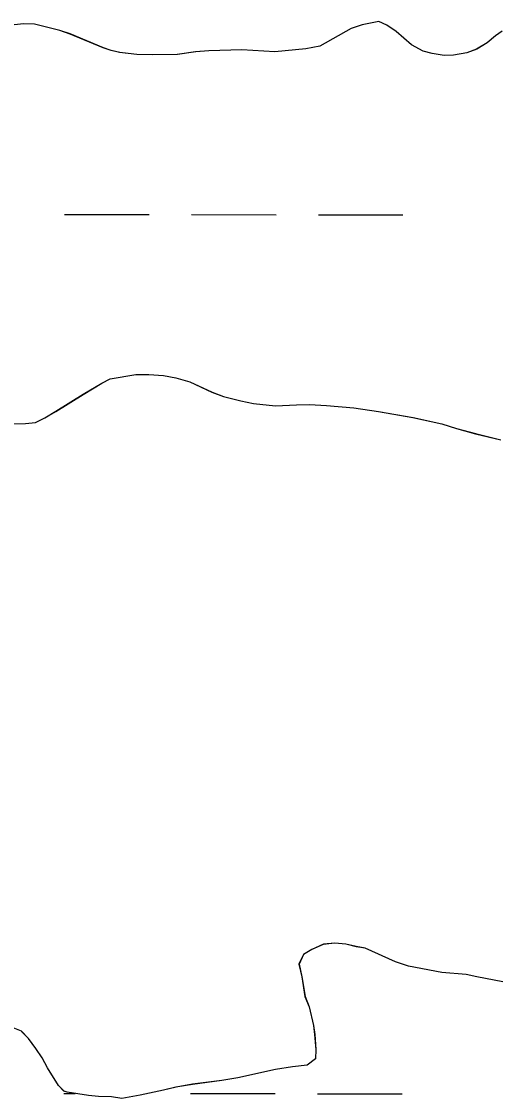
# Model space of a CAD drawing. Extents: x 3148686 to 3186545, y 916144 to 941516.
# Drawn here: x 3175230.8 to 3175410.1, y 924079.8 to 924487.4 of the extents above; entities that cross this region are included whole.
import ezdxf

# ---------------------------------------------------------------- set-up
doc = ezdxf.new("R2010")
doc.units = 0
for name, color, linetype in [('V-SITE-VEGE', 7, 'Continuous'), ('V-TOPO-SHOR', 7, 'Continuous'), ('V-WETL-SWMP', 7, 'Continuous')]:
    doc.layers.add(name, color=color, linetype=linetype)

msp = doc.modelspace()

# ---------------------------------------------------------------- linework, layer by layer
at = {"layer": 'V-SITE-VEGE'}
for p, q in [((3175231.54, 924486.55), (3175225.79, 924485.91)), ((3175235.71, 924486.38), (3175231.54, 924486.55)), ((3175245.24, 924484.08), (3175235.71, 924486.38)), ((3175359.65, 924486.18), (3175355.5, 924484.76)), ((3175365.99, 924487.42), (3175359.65, 924486.18)), ((3175368.97, 924486.05), (3175365.99, 924487.42)), ((3175372.56, 924483.7), (3175368.97, 924486.05)), ((3175249.22, 924482.72), (3175245.24, 924484.08)), ((3175261.75, 924477.47), (3175249.22, 924482.72)), ((3175355.5, 924484.76), (3175343.65, 924478.12)), ((3175378.35, 924478.59), (3175372.56, 924483.7)), ((3175410.06, 924482.02), (3175406.9, 924479.42)), ((3175264.74, 924476.5), (3175261.75, 924477.47)), ((3175338.31, 924477.08), (3175326.61, 924476)), ((3175343.65, 924478.12), (3175338.31, 924477.08)), ((3175382.74, 924476.25), (3175378.35, 924478.59)), ((3175406.9, 924479.42), (3175402.96, 924477)), ((3175267.92, 924475.73), (3175264.74, 924476.5)), ((3175274.47, 924474.99), (3175267.92, 924475.73)), ((3175280.22, 924474.84), (3175274.47, 924474.99)), ((3175289.74, 924474.91), (3175280.22, 924474.84)), ((3175296.67, 924475.96), (3175289.74, 924474.91)), ((3175301.62, 924476.39), (3175296.67, 924475.96)), ((3175314.12, 924476.69), (3175301.62, 924476.39)), ((3175326.61, 924476), (3175314.12, 924476.69)), ((3175386.12, 924475.28), (3175382.74, 924476.25)), ((3175390.68, 924474.52), (3175386.12, 924475.28)), ((3175394.25, 924474.75), (3175390.68, 924474.52)), ((3175399.2, 924475.59), (3175394.25, 924474.75)), ((3175402.96, 924477), (3175399.2, 924475.59)), ((3175261.18, 924350.54), (3175264.34, 924352.15)), ((3175264.34, 924352.15), (3175274.04, 924353.82)), ((3175274.04, 924353.82), (3175279, 924353.86)), ((3175279, 924353.86), (3175284.56, 924353.5)), ((3175284.56, 924353.5), (3175289.13, 924352.55)), ((3175289.13, 924352.55), (3175294.49, 924351)), ((3175294.49, 924351), (3175302.85, 924347.1)), ((3175254.07, 924346.32), (3175261.18, 924350.54)), ((3175302.85, 924347.1), (3175307.23, 924345.55)), ((3175243.81, 924339.89), (3175254.07, 924346.32)), ((3175307.23, 924345.55), (3175313.79, 924343.82)), ((3175313.79, 924343.82), (3175318.55, 924342.87)), ((3175318.55, 924342.87), (3175326.89, 924341.94)), ((3175239.67, 924337.48), (3175243.81, 924339.89)), ((3175326.89, 924341.94), (3175334.82, 924342.4)), ((3175334.82, 924342.4), (3175339.77, 924342.44)), ((3175339.77, 924342.44), (3175346.12, 924342.09)), ((3175346.12, 924342.09), (3175356.44, 924341.19)), ((3175356.44, 924341.19), (3175365.77, 924339.87)), ((3175365.77, 924339.87), (3175378.88, 924337.6)), ((3175223.82, 924335.17), (3175232.35, 924335.24)), ((3175232.35, 924335.24), (3175236.11, 924335.67)), ((3175236.11, 924335.67), (3175239.67, 924337.48)), ((3175378.88, 924337.6), (3175389.81, 924335.1)), ((3175389.81, 924335.1), (3175395.37, 924333.36)), ((3175395.37, 924333.36), (3175402.53, 924331.44)), ((3175402.53, 924331.44), (3175412.07, 924329.13)), ((3175340.64, 924136.15), (3175337.5, 924134.35)), ((3175344.96, 924138.16), (3175340.64, 924136.15)), ((3175349.29, 924138.59), (3175344.96, 924138.16)), ((3175353.43, 924138.22), (3175349.29, 924138.59)), ((3175357.38, 924137.27), (3175353.43, 924138.22)), ((3175360.73, 924136.71), (3175357.38, 924137.27)), ((3175372.2, 924131.48), (3175360.73, 924136.71)), ((3175337.5, 924134.35), (3175335.76, 924130.6)), ((3175335.76, 924130.6), (3175336.78, 924125.88)), ((3175377.14, 924129.94), (3175372.2, 924131.48)), ((3175389.77, 924127.48), (3175377.14, 924129.94)), ((3175399.04, 924126.77), (3175389.77, 924127.48)), ((3175402.98, 924125.81), (3175399.04, 924126.77)), ((3175336.78, 924125.88), (3175338.02, 924118.4)), ((3175412.85, 924123.92), (3175402.98, 924125.81)), ((3175338.02, 924118.4), (3175339.63, 924114.47)), ((3175339.63, 924114.47), (3175341.26, 924107.39)), ((3175230.81, 924105.22), (3175227.64, 924106.58)), ((3175341.26, 924107.39), (3175341.68, 924104.05)), ((3175233.4, 924102.47), (3175230.81, 924105.22)), ((3175236.2, 924098.74), (3175233.4, 924102.47)), ((3175341.68, 924104.05), (3175342.12, 924098.33)), ((3175238.6, 924095.2), (3175236.2, 924098.74)), ((3175342.12, 924098.33), (3175341.95, 924094.79)), ((3175240.6, 924091.46), (3175238.6, 924095.2)), ((3175341.95, 924094.79), (3175338.82, 924092.4)), ((3175244.81, 924084.77), (3175240.6, 924091.46)), ((3175326.81, 924090.73), (3175312.65, 924087.66)), ((3175333.31, 924091.76), (3175326.81, 924090.73)), ((3175338.82, 924092.4), (3175333.31, 924091.76)), ((3175306.55, 924086.62), (3175295.53, 924085.16)), ((3175312.65, 924087.66), (3175306.55, 924086.62)), ((3175246.87, 924082.62), (3175244.81, 924084.77)), ((3175248.07, 924082.22), (3175246.87, 924082.62)), ((3175256.16, 924080.9), (3175248.07, 924082.22)), ((3175284.52, 924082.9), (3175275.66, 924081.06)), ((3175289.23, 924084.12), (3175284.52, 924082.9)), ((3175295.53, 924085.16), (3175289.23, 924084.12)), ((3175259.91, 924080.54), (3175256.16, 924080.9)), ((3175264.83, 924080.38), (3175259.91, 924080.54)), ((3175268.78, 924079.82), (3175264.83, 924080.38)), ((3175275.66, 924081.06), (3175268.78, 924079.82))]:
    msp.add_line(p, q, dxfattribs=at)
at = {"layer": 'V-TOPO-SHOR'}
for points in [[(3175410.06, 924482.02), (3175406.9, 924479.42), (3175402.96, 924477), (3175399.2, 924475.59), (3175394.25, 924474.75), (3175390.68, 924474.52), (3175386.12, 924475.28), (3175382.74, 924476.25), (3175378.35, 924478.59), (3175372.56, 924483.7), (3175368.97, 924486.05), (3175365.99, 924487.42), (3175359.65, 924486.18), (3175355.5, 924484.76), (3175343.65, 924478.12), (3175338.31, 924477.08), (3175326.61, 924476), (3175314.12, 924476.69), (3175301.62, 924476.39), (3175296.67, 924475.96), (3175289.74, 924474.91), (3175280.22, 924474.84), (3175274.47, 924474.99), (3175267.92, 924475.73), (3175264.74, 924476.5), (3175261.75, 924477.47), (3175249.22, 924482.72), (3175245.24, 924484.08), (3175235.71, 924486.38), (3175231.54, 924486.55), (3175225.79, 924485.91)], [(3175223.82, 924335.17), (3175232.35, 924335.24), (3175236.11, 924335.67), (3175239.67, 924337.48), (3175243.81, 924339.89), (3175254.07, 924346.32), (3175261.18, 924350.54), (3175264.34, 924352.15), (3175274.04, 924353.82), (3175279, 924353.86), (3175284.56, 924353.5), (3175289.13, 924352.55), (3175294.49, 924351), (3175302.85, 924347.1), (3175307.23, 924345.55), (3175313.79, 924343.82), (3175318.55, 924342.87), (3175326.89, 924341.94), (3175334.82, 924342.4), (3175339.77, 924342.44), (3175346.12, 924342.09), (3175356.44, 924341.19), (3175365.77, 924339.87), (3175378.88, 924337.6), (3175389.81, 924335.1), (3175395.37, 924333.36), (3175402.53, 924331.44), (3175412.07, 924329.13)], [(3175412.85, 924123.92), (3175402.98, 924125.81), (3175399.04, 924126.77), (3175389.77, 924127.48), (3175377.14, 924129.94), (3175372.2, 924131.48), (3175360.73, 924136.71), (3175357.38, 924137.27), (3175353.43, 924138.22), (3175349.29, 924138.59), (3175344.96, 924138.16), (3175340.64, 924136.15), (3175337.5, 924134.35), (3175335.76, 924130.6), (3175336.78, 924125.88), (3175338.02, 924118.4), (3175339.63, 924114.47)], [(3175339.63, 924114.47), (3175341.26, 924107.39), (3175341.68, 924104.05), (3175342.12, 924098.33), (3175341.95, 924094.79), (3175338.82, 924092.4), (3175333.31, 924091.76), (3175326.81, 924090.73), (3175312.65, 924087.66), (3175306.55, 924086.62), (3175295.53, 924085.16), (3175289.23, 924084.12), (3175284.52, 924082.9), (3175275.66, 924081.06), (3175268.78, 924079.82), (3175264.83, 924080.38), (3175259.91, 924080.54), (3175256.16, 924080.9), (3175248.07, 924082.22), (3175246.87, 924082.62)], [(3175246.87, 924082.62), (3175244.81, 924084.77), (3175240.6, 924091.46), (3175238.6, 924095.2), (3175236.2, 924098.74), (3175233.4, 924102.47), (3175230.81, 924105.22), (3175227.64, 924106.58)]]:
    msp.add_lwpolyline(points, dxfattribs=at)
at = {"layer": 'V-WETL-SWMP'}
for p, q in [((3175231.52, 924486.53), (3175225.78, 924485.89)), ((3175235.69, 924486.36), (3175231.52, 924486.53)), ((3175245.23, 924484.06), (3175235.69, 924486.36)), ((3175359.64, 924486.16), (3175355.48, 924484.74)), ((3175365.97, 924487.4), (3175359.64, 924486.16)), ((3175368.96, 924486.04), (3175365.97, 924487.4)), ((3175372.55, 924483.69), (3175368.96, 924486.04)), ((3175249.2, 924482.7), (3175245.23, 924484.06)), ((3175261.74, 924477.45), (3175249.2, 924482.7)), ((3175355.48, 924484.74), (3175343.64, 924478.1)), ((3175378.34, 924478.57), (3175372.55, 924483.69)), ((3175410.04, 924482), (3175406.89, 924479.4)), ((3175412.61, 924483.81), (3175410.04, 924482)), ((3175264.72, 924476.48), (3175261.74, 924477.45)), ((3175338.29, 924477.07), (3175326.6, 924475.98)), ((3175343.64, 924478.1), (3175338.29, 924477.07)), ((3175382.72, 924476.23), (3175378.34, 924478.57)), ((3175406.89, 924479.4), (3175402.94, 924476.99)), ((3175267.9, 924475.71), (3175264.72, 924476.48)), ((3175274.45, 924474.97), (3175267.9, 924475.71)), ((3175280.2, 924474.82), (3175274.45, 924474.97)), ((3175289.72, 924474.89), (3175280.2, 924474.82)), ((3175296.65, 924475.94), (3175289.72, 924474.89)), ((3175301.61, 924476.38), (3175296.65, 924475.94)), ((3175314.1, 924476.68), (3175301.61, 924476.38)), ((3175326.6, 924475.98), (3175314.1, 924476.68)), ((3175386.1, 924475.27), (3175382.72, 924476.23)), ((3175390.67, 924474.51), (3175386.1, 924475.27)), ((3175394.23, 924474.74), (3175390.67, 924474.51)), ((3175399.19, 924475.57), (3175394.23, 924474.74)), ((3175402.94, 924476.99), (3175399.19, 924475.57)), ((3175247.08, 924414.4), (3175279.08, 924414.36)), ((3175295.08, 924414.35), (3175327.08, 924414.31)), ((3175343.08, 924414.3), (3175375.08, 924414.26)), ((3175261.16, 924350.52), (3175264.32, 924352.14)), ((3175264.32, 924352.14), (3175274.03, 924353.8)), ((3175274.03, 924353.8), (3175278.99, 924353.84)), ((3175278.99, 924353.84), (3175284.54, 924353.49)), ((3175284.54, 924353.49), (3175289.11, 924352.53)), ((3175289.11, 924352.53), (3175294.48, 924350.99)), ((3175294.48, 924350.99), (3175302.84, 924347.09)), ((3175254.06, 924346.3), (3175261.16, 924350.52)), ((3175302.84, 924347.09), (3175307.21, 924345.54)), ((3175243.8, 924339.88), (3175254.06, 924346.3)), ((3175307.21, 924345.54), (3175313.77, 924343.8)), ((3175313.77, 924343.8), (3175318.54, 924342.85)), ((3175318.54, 924342.85), (3175326.87, 924341.93)), ((3175239.65, 924337.46), (3175243.8, 924339.88)), ((3175326.87, 924341.93), (3175334.8, 924342.38)), ((3175334.8, 924342.38), (3175339.76, 924342.42)), ((3175339.76, 924342.42), (3175346.11, 924342.08)), ((3175346.11, 924342.08), (3175356.43, 924341.17)), ((3175356.43, 924341.17), (3175365.76, 924339.85)), ((3175365.76, 924339.85), (3175378.87, 924337.58)), ((3175223.8, 924335.16), (3175232.33, 924335.22)), ((3175232.33, 924335.22), (3175236.1, 924335.65)), ((3175236.1, 924335.65), (3175239.65, 924337.46)), ((3175378.87, 924337.58), (3175389.79, 924335.09)), ((3175389.79, 924335.09), (3175395.36, 924333.35)), ((3175395.36, 924333.35), (3175402.51, 924331.42)), ((3175402.51, 924331.42), (3175412.05, 924329.12)), ((3175340.63, 924136.14), (3175337.49, 924134.34)), ((3175344.94, 924138.14), (3175340.63, 924136.14)), ((3175349.28, 924138.57), (3175344.94, 924138.14)), ((3175353.42, 924138.21), (3175349.28, 924138.57)), ((3175357.36, 924137.26), (3175353.42, 924138.21)), ((3175360.72, 924136.69), (3175357.36, 924137.26)), ((3175372.19, 924131.46), (3175360.72, 924136.69)), ((3175337.49, 924134.34), (3175335.74, 924130.58)), ((3175335.74, 924130.58), (3175336.77, 924125.86)), ((3175377.13, 924129.93), (3175372.19, 924131.46)), ((3175389.76, 924127.47), (3175377.13, 924129.93)), ((3175399.02, 924126.75), (3175389.76, 924127.47)), ((3175402.97, 924125.8), (3175399.02, 924126.75)), ((3175336.77, 924125.86), (3175338.01, 924118.38)), ((3175412.84, 924123.91), (3175402.97, 924125.8)), ((3175338.01, 924118.38), (3175339.62, 924114.46)), ((3175339.62, 924114.46), (3175341.25, 924107.38)), ((3175341.25, 924107.38), (3175341.67, 924104.03)), ((3175233.38, 924102.46), (3175230.79, 924105.2)), ((3175236.18, 924098.72), (3175233.38, 924102.46)), ((3175341.67, 924104.03), (3175342.11, 924098.32)), ((3175238.58, 924095.18), (3175236.18, 924098.72)), ((3175342.11, 924098.32), (3175341.94, 924094.77)), ((3175240.59, 924091.44), (3175238.58, 924095.18)), ((3175341.94, 924094.77), (3175338.81, 924092.38)), ((3175244.79, 924084.76), (3175240.59, 924091.44)), ((3175326.8, 924090.71), (3175312.64, 924087.64)), ((3175333.29, 924091.75), (3175326.8, 924090.71)), ((3175338.81, 924092.38), (3175333.29, 924091.75)), ((3175306.54, 924086.61), (3175295.52, 924085.14)), ((3175312.64, 924087.64), (3175306.54, 924086.61)), ((3175246.86, 924082.61), (3175244.79, 924084.76)), ((3175246.74, 924081.72), (3175251.04, 924081.72)), ((3175248.06, 924082.2), (3175246.86, 924082.61)), ((3175256.14, 924080.89), (3175248.06, 924082.2)), ((3175284.5, 924082.89), (3175275.65, 924081.04)), ((3175289.22, 924084.11), (3175284.5, 924082.89)), ((3175295.52, 924085.14), (3175289.22, 924084.11)), ((3175294.74, 924081.67), (3175326.74, 924081.64)), ((3175259.89, 924080.52), (3175256.14, 924080.89)), ((3175264.82, 924080.37), (3175259.89, 924080.52)), ((3175268.76, 924079.81), (3175264.82, 924080.37)), ((3175275.65, 924081.04), (3175268.76, 924079.81)), ((3175342.74, 924081.62), (3175374.74, 924081.59))]:
    msp.add_line(p, q, dxfattribs=at)

doc.saveas('drawing.dxf')
